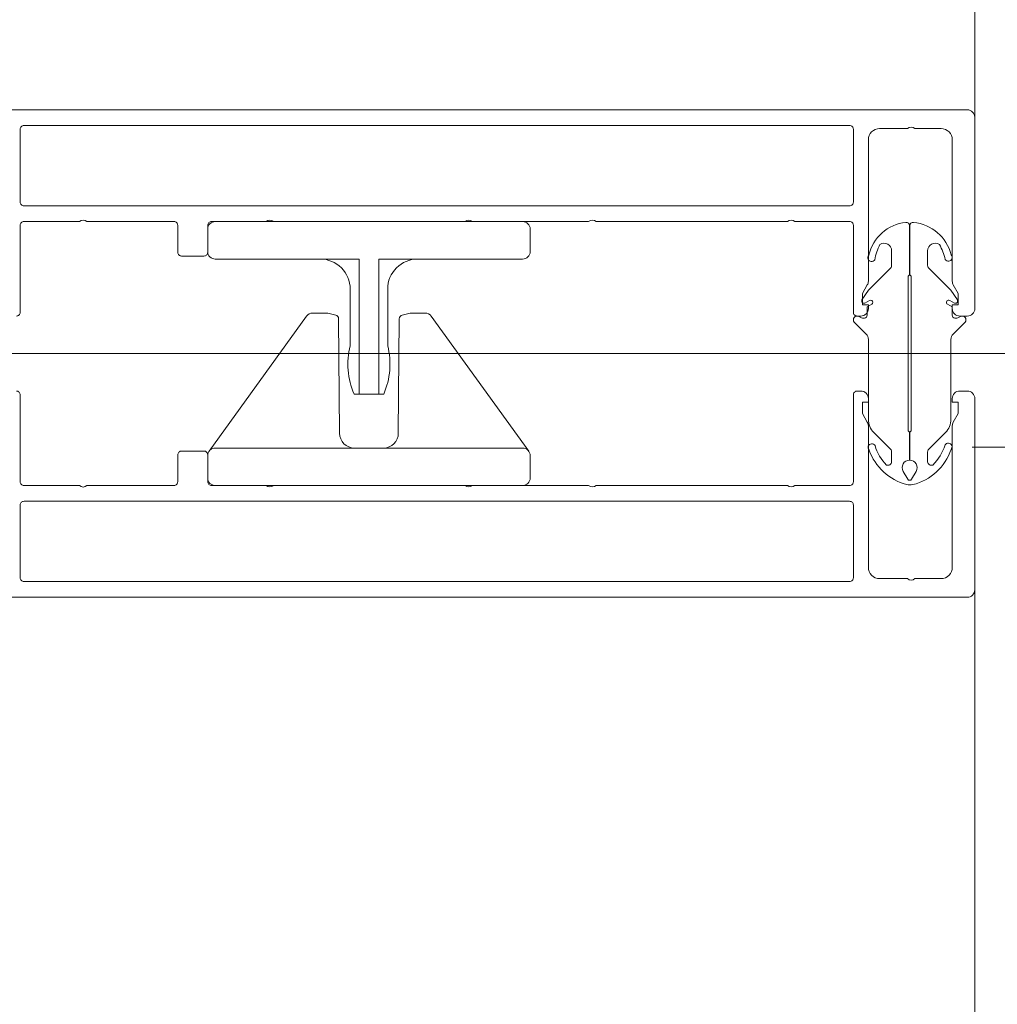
# Model space of a CAD drawing. Header units: millimetres. Extents: x 144573 to 336993, y 74252 to 247042.
# Tile 924 of 1056: x 198328 to 198458, y 230710 to 230842. Entities that reach past the tile are written whole.
import ezdxf

# ---------------------------------------------------------------- set-up
doc = ezdxf.new("R2010")
doc.units = ezdxf.units.MM
doc.layers.add('FASÁDA DETAILNÍ', color=255, linetype='Continuous', lineweight=0)
doc.layers.add('NOVA', color=255, linetype='Continuous', lineweight=0)

# ---------------------------------------------------------------- blocks, each defined once
blk = doc.blocks.new('236134_0100_s_v')
for points in [[(22.8, -23), (22.8, -5), (42, -5, 0.414214), (43, -4), (43, -1, 0.414214), (42, 0), (1, 0, 0.414214), (0, -1), (0, -4, 0.414214), (1, -5), (20.2, -5), (20.2, -23)], [(15, -5, -0.414214), (19, -9), (19, -16.57, 0.165764), (19.53, -23), (23.47, -23, 0.165764), (24, -16.57), (24, -9, -0.414214), (28, -5)]]:
    blk.add_lwpolyline(points, format="xyb")
blk = doc.blocks.new('236134_0200_s_v')
for points in [[(19.58, 5, -0.41166), (17.58, 6.98), (17.45, 22.25, 0.344217), (17.07, 22.73), (16, 23), (14, 23, 0.240828), (13.19, 22.59), (0.19, 4.59)], [(23.42, 5, 0.41166), (25.42, 6.98), (25.55, 22.25, -0.344217), (25.93, 22.73), (27, 23), (29, 23, -0.240828), (29.81, 22.59), (42.81, 4.59)]]:
    blk.add_lwpolyline(points, format="xyb")
blk.add_lwpolyline([(42, 5), (1, 5, 0.414214), (0, 4), (0, 1, 0.414214), (1, 0), (42, 0, 0.414214), (43, 1), (43, 4, 0.414214)], format="xyb", close=True)
blk = doc.blocks.new('244748_a')
blk.add_lwpolyline([(8.32, -1.69, 0.082248), (6.34, -0.9, -1.09695), (6.94, -0.1, -0.315353), (11.26, -5.15, -0.480529), (10.87, -5.64), (4.27, -5.64), (4.08, -5.45), (-16.53, -5.45), (-16.72, -5.64), (-20.43, -5.64, 0.574019), (-21.93, -4.78), (-22.99, -5.4, 0.524827), (-22.99, -5.9), (-21.93, -6.52, 0.574021), (-20.43, -5.66), (-16.72, -5.66), (-16.53, -5.85), (4.08, -5.85), (4.27, -5.66), (10.87, -5.66, -0.480529), (11.26, -6.15, -0.326229), (6.88, -11.09, -1.09695), (6.28, -10.3, 0.081457), (8.32, -9.61, 0.599203), (7.48, -8.05), (5.52, -8.05, 0.198965), (5.17, -8.2), (2.22, -11.15), (0.93, -12.01, -0.738038), (0.51, -11.62), (0.87, -11, 1), (0.35, -10.7), (0, -11.3), (-0.98, -11.3, 0.619205), (-1.45, -12.06), (-1.28, -12.43, -0.808139), (-2.04, -13.04), (-3.63, -11.44, 0.198906), (-4.34, -11.15), (-14.99, -11.15, -0.198936), (-16.76, -10.42), (-18.98, -8.2, 0.198942), (-19.33, -8.05), (-20.67, -8.05, 0.500217), (-21.09, -8.73, 0.122037), (-18.5, -10.27, -1.093735), (-19.1, -11.07, -0.240768), (-23.7, -6.07, -0.106226), (-23.7, -5.23, -0.256232), (-19, -0.13, -1.093735), (-18.4, -0.92, 0.116856), (-21.09, -2.57, 0.500217), (-20.67, -3.25), (-19.33, -3.25, 0.198942), (-18.98, -3.1), (-16.75, -0.88, -0.198936), (-14.99, -0.15), (-4.34, -0.15, 0.198907), (-3.63, 0.14), (-2.04, 1.74, -0.808139), (-1.28, 1.13), (-1.45, 0.76, 0.619205), (-0.98, 0), (0, 0), (0.35, -0.6, 1), (0.87, -0.3), (0.51, 0.32, -0.738038), (0.93, 0.71), (2.22, -0.15), (5.17, -3.1, 0.198965), (5.52, -3.25), (7.48, -3.25, 0.599203)], format="xyb", close=True)

msp = doc.modelspace()

# ---------------------------------------------------------------- linework, layer by layer
at = {"layer": 'FASÁDA DETAILNÍ'}
for p, q in [((198525.493, 230797.178), (198199.802, 230797.178)), ((198525.493, 230797.178), (198199.802, 230797.178)), ((198455.369, 230765.678), (198455.369, 228653.678))]:
    msp.add_line(p, q, dxfattribs=at)
msp.add_lwpolyline([(198455.369, 230828.678), (198455.369, 231215.678)], dxfattribs=at)
for points in [[(198327.569, 230802.178, 0.4142136), (198328.069, 230802.678), (198328.069, 230814.278, -0.4142136), (198328.569, 230814.778), (198335.969, 230814.778, -0.3999851), (198336.969, 230814.778), (198348.569, 230814.778, -0.4142136), (198349.069, 230814.278), (198349.069, 230810.678, 0.4142136), (198349.569, 230810.178), (198352.569, 230810.178, 0.4142136), (198353.069, 230810.678), (198353.069, 230814.278, -0.4142136), (198353.569, 230814.778), (198360.869, 230814.778, -0.38324), (198361.869, 230814.778), (198387.369, 230814.778, -0.38324), (198388.369, 230814.778), (198403.869, 230814.778, -0.38324), (198404.869, 230814.778), (198430.369, 230814.778, -0.38324), (198431.369, 230814.778), (198438.669, 230814.778, -0.4142136), (198439.169, 230814.278), (198439.169, 230802.678, 0.4142136), (198439.669, 230802.178), (198440.169, 230802.178, 0.4142136), (198441.169, 230803.178), (198441.169, 230803.678), (198440.369, 230803.678), (198440.369, 230805.178), (198441.035, 230806.331, 0.1169365), (198441.169, 230806.831), (198441.169, 230825.686, -0.4142315), (198442.669, 230827.186), (198446.379, 230827.186, -0.3999851), (198447.379, 230827.186), (198450.869, 230827.186, -0.4142315), (198452.369, 230825.686), (198452.369, 230806.831, 0.1169365), (198452.503, 230806.331), (198453.169, 230805.178), (198453.169, 230803.678), (198452.369, 230803.678), (198452.369, 230803.178, 0.4142136), (198453.369, 230802.178), (198454.369, 230802.178, 0.4142136), (198455.369, 230803.178), (198455.369, 230828.678, 0.4142135), (198454.369, 230829.678), (198454.369, 230829.678), (198305.869, 230829.678, 0.4142136)], [(198327.569, 230802.178, 0.4142136), (198328.069, 230802.678), (198328.069, 230814.278, -0.4142136), (198328.569, 230814.778), (198335.969, 230814.778, -0.3999851), (198336.969, 230814.778), (198348.569, 230814.778, -0.4142136), (198349.069, 230814.278), (198349.069, 230810.678, 0.4142136), (198349.569, 230810.178), (198352.569, 230810.178, 0.4142136), (198353.069, 230810.678), (198353.069, 230814.278, -0.4142136), (198353.569, 230814.778), (198360.869, 230814.778, -0.38324), (198361.869, 230814.778), (198387.369, 230814.778, -0.38324), (198388.369, 230814.778), (198403.869, 230814.778, -0.38324), (198404.869, 230814.778), (198430.369, 230814.778, -0.38324), (198431.369, 230814.778), (198438.669, 230814.778, -0.4142136), (198439.169, 230814.278), (198439.169, 230802.678, 0.4142136), (198439.669, 230802.178), (198440.169, 230802.178, 0.4142136), (198441.169, 230803.178), (198441.169, 230803.678), (198440.369, 230803.678), (198440.369, 230805.178), (198441.035, 230806.331, 0.1169365), (198441.169, 230806.831), (198441.169, 230825.686, -0.4142315), (198442.669, 230827.186), (198446.379, 230827.186, -0.3999851), (198447.379, 230827.186), (198450.869, 230827.186, -0.4142315), (198452.369, 230825.686), (198452.369, 230806.831, 0.1169365), (198452.503, 230806.331), (198453.169, 230805.178), (198453.169, 230803.678), (198452.369, 230803.678), (198452.369, 230803.178, 0.4142136), (198453.369, 230802.178), (198454.369, 230802.178, 0.4142136), (198455.369, 230803.178), (198455.369, 230828.678, 0.4142135), (198454.369, 230829.678), (198454.369, 230829.678), (198305.869, 230829.678, 0.4142136)], [(198327.569, 230792.178, -0.4142136), (198328.069, 230791.678), (198328.069, 230780.078, 0.4142136), (198328.569, 230779.578), (198335.969, 230779.578, 0.3999851), (198336.969, 230779.578), (198348.569, 230779.578, 0.4142136), (198349.069, 230780.078), (198349.069, 230783.678, -0.4142136), (198349.569, 230784.178), (198352.569, 230784.178, -0.4142136), (198353.069, 230783.678), (198353.069, 230780.078, 0.4142136), (198353.569, 230779.578), (198360.869, 230779.578, 0.38324), (198361.869, 230779.578), (198387.369, 230779.578, 0.38324), (198388.369, 230779.578), (198403.869, 230779.578, 0.38324), (198404.869, 230779.578), (198430.369, 230779.578, 0.38324), (198431.369, 230779.578), (198438.669, 230779.578, 0.4142136), (198439.169, 230780.078), (198439.169, 230791.678, -0.4142136), (198439.669, 230792.178), (198440.169, 230792.178, -0.4142136), (198441.169, 230791.178), (198441.169, 230790.678), (198440.369, 230790.678), (198440.369, 230789.178), (198441.035, 230788.024, -0.1169365), (198441.169, 230787.524), (198441.169, 230768.669, 0.4142315), (198442.669, 230767.169), (198446.379, 230767.169, 0.3999851), (198447.379, 230767.169), (198450.869, 230767.169, 0.4142315), (198452.369, 230768.669), (198452.369, 230787.524, -0.1169365), (198452.503, 230788.024), (198453.169, 230789.178), (198453.169, 230790.678), (198452.369, 230790.678), (198452.369, 230791.178, -0.4142136), (198453.369, 230792.178), (198454.369, 230792.178, -0.4142136), (198455.369, 230791.178), (198455.369, 230765.678, -0.4142135), (198454.369, 230764.678), (198454.369, 230764.678), (198305.869, 230764.678, -0.4142136)], [(198327.569, 230792.178, -0.4142136), (198328.069, 230791.678), (198328.069, 230780.078, 0.4142136), (198328.569, 230779.578), (198335.969, 230779.578, 0.3999851), (198336.969, 230779.578), (198348.569, 230779.578, 0.4142136), (198349.069, 230780.078), (198349.069, 230783.678, -0.4142136), (198349.569, 230784.178), (198352.569, 230784.178, -0.4142136), (198353.069, 230783.678), (198353.069, 230780.078, 0.4142136), (198353.569, 230779.578), (198360.869, 230779.578, 0.38324), (198361.869, 230779.578), (198387.369, 230779.578, 0.38324), (198388.369, 230779.578), (198403.869, 230779.578, 0.38324), (198404.869, 230779.578), (198430.369, 230779.578, 0.38324), (198431.369, 230779.578), (198438.669, 230779.578, 0.4142136), (198439.169, 230780.078), (198439.169, 230791.678, -0.4142136), (198439.669, 230792.178), (198440.169, 230792.178, -0.4142136), (198441.169, 230791.178), (198441.169, 230790.678), (198440.369, 230790.678), (198440.369, 230789.178), (198441.035, 230788.024, -0.1169365), (198441.169, 230787.524), (198441.169, 230768.669, 0.4142315), (198442.669, 230767.169), (198446.379, 230767.169, 0.3999851), (198447.379, 230767.169), (198450.869, 230767.169, 0.4142315), (198452.369, 230768.669), (198452.369, 230787.524, -0.1169365), (198452.503, 230788.024), (198453.169, 230789.178), (198453.169, 230790.678), (198452.369, 230790.678), (198452.369, 230791.178, -0.4142136), (198453.369, 230792.178), (198454.369, 230792.178, -0.4142136), (198455.369, 230791.178), (198455.369, 230765.678, -0.4142135), (198454.369, 230764.678), (198454.369, 230764.678), (198305.869, 230764.678, -0.4142136)]]:
    msp.add_lwpolyline(points, format="xyb", dxfattribs=at)
for points in [[(198328.569, 230827.578), (198438.669, 230827.578, -0.4142136), (198439.169, 230827.078), (198439.169, 230817.378, -0.4142136), (198438.669, 230816.878), (198328.569, 230816.878, -0.4142136), (198328.069, 230817.378), (198328.069, 230827.078, -0.4142136), (198328.569, 230827.578)], [(198328.569, 230827.578), (198438.669, 230827.578, -0.4142136), (198439.169, 230827.078), (198439.169, 230817.378, -0.4142136), (198438.669, 230816.878), (198328.569, 230816.878, -0.4142136), (198328.069, 230817.378), (198328.069, 230827.078, -0.4142136), (198328.569, 230827.578)], [(198328.569, 230766.778), (198438.669, 230766.778, 0.4142136), (198439.169, 230767.278), (198439.169, 230776.978, 0.4142136), (198438.669, 230777.478), (198328.569, 230777.478, 0.4142136), (198328.069, 230776.978), (198328.069, 230767.278, 0.4142136), (198328.569, 230766.778)], [(198328.569, 230766.778), (198438.669, 230766.778, 0.4142136), (198439.169, 230767.278), (198439.169, 230776.978, 0.4142136), (198438.669, 230777.478), (198328.569, 230777.478, 0.4142136), (198328.069, 230776.978), (198328.069, 230767.278, 0.4142136), (198328.569, 230766.778)]]:
    msp.add_lwpolyline(points, format="xyb", close=True, dxfattribs=at)
at = {"layer": 'NOVA'}
for p, q in [((198760.999, 230784.678), (198454.999, 230784.678)), ((198761.369, 230784.678), (198455.369, 230784.678))]:
    msp.add_line(p, q, dxfattribs=at)

# ---------------------------------------------------------------- block references
at = {"layer": 'FASÁDA DETAILNÍ'}
for name, p in [('236134_0100_s_v', (198353.069, 230814.778)), ('236134_0100_s_v', (198353.069, 230814.778)), ('236134_0200_s_v', (198353.069, 230779.578)), ('236134_0200_s_v', (198353.069, 230779.578))]:
    msp.add_blockref(name, p, dxfattribs=at)
at = {"layer": 'FASÁDA DETAILNÍ', "xscale": -1, "rotation": 270}
msp.add_blockref('244748_a', (198452.33, 230803.4), dxfattribs=at)
msp.add_blockref('244748_a', (198452.33, 230803.4), dxfattribs=at)

doc.saveas('drawing.dxf')
